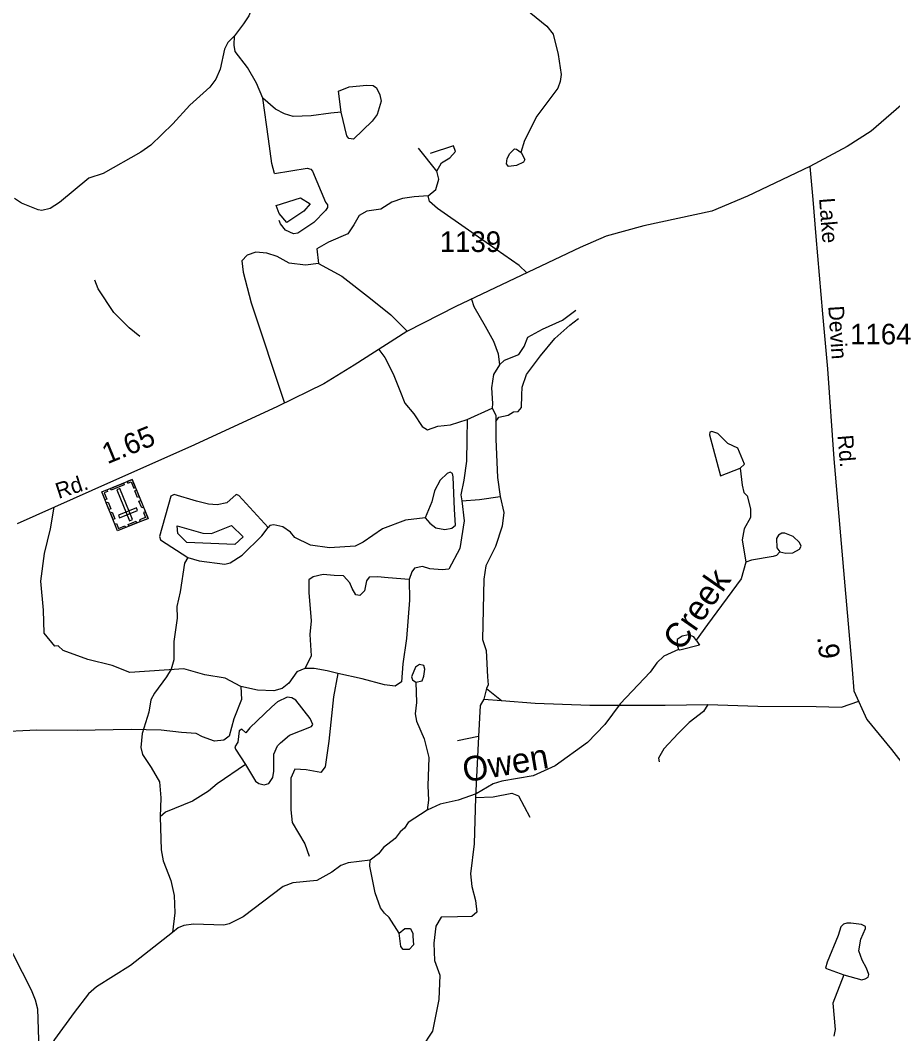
# Model space of a CAD drawing. Extents: x 2056842 to 2160602, y 826753 to 1016856.
# Drawn here: x 2101749 to 2107039, y 928599 to 934743 of the extents above; entities that cross this region are included whole.
import ezdxf

# ---------------------------------------------------------------- set-up
doc = ezdxf.new("R2010")
doc.units = 0
for name, color, linetype in [('Exist Cultural Cemetery CELL', 7, 'Continuous'), ('Exist Hydrographic Creek Single Shore', 7, 'Continuous'), ('Exist Hydrographic Creek Single Shore Label', 7, 'Continuous'), ('Exist Hydrographic Misc Water Feature', 7, 'Continuous'), ('Exist Hydrographic Pond Under 1500 Sq Ft', 7, 'Continuous'), ('Exist Road Non-System Type 51', 7, 'Continuous'), ('Exist Road Secondary Mileage Hundredths English Label', 7, 'Continuous'), ('Exist Road Secondary Type 51 Attributed', 7, 'Continuous'), ('Exist Road Secondary Type 51 Label', 7, 'Continuous'), ('Exist Road Secondary Type 51 Number Label', 7, 'Continuous')]:
    doc.layers.add(name, color=color, linetype=linetype)

msp = doc.modelspace()

# ---------------------------------------------------------------- linework, layer by layer
at = {"layer": 'Exist Cultural Cemetery CELL'}
for points in [[(2102523.5, 931722.9), (2102339.1, 931647.8), (2102243, 931883.6), (2102427.4, 931958.7)], [(2102396.8, 931946.2), (2102401.1, 931935.6), (2102421.5, 931943.9), (2102436.7, 931906.4), (2102447, 931910.6), (2102427.5, 931958.7)], [(2102273.7, 931896.1), (2102278, 931885.5), (2102257.7, 931877.2), (2102272.9, 931839.7), (2102262.6, 931835.5), (2102243, 931883.6)], [(2102378.5, 931926.4), (2102299.9, 931894.4), (2102295.6, 931905), (2102374.2, 931937)], [(2102411.5, 931708.9), (2102428.8, 931716), (2102352.2, 931903.8), (2102334.9, 931896.7)], [(2102453.8, 931894), (2102470.2, 931853.9), (2102459.6, 931849.6), (2102443.3, 931889.7)], [(2102479.2, 931831.7), (2102495.5, 931791.6), (2102485, 931787.3), (2102468.6, 931827.4)], [(2102280.8, 931821), (2102297.2, 931780.9), (2102286.6, 931776.6), (2102270.3, 931816.7)], [(2102460, 931770.6), (2102453, 931787.8), (2102343.9, 931743.4), (2102351, 931726.1)], [(2102507.1, 931763), (2102496.6, 931758.8), (2102508.8, 931728.9), (2102471.2, 931713.6), (2102475.4, 931703.3), (2102523.5, 931722.9)], [(2102305.7, 931759.9), (2102322, 931719.8), (2102311.5, 931715.5), (2102295.1, 931755.6)], [(2102454.9, 931695), (2102406.9, 931675.4), (2102402.6, 931686), (2102450.6, 931705.5)], [(2102322.7, 931687.9), (2102333.2, 931692.2), (2102345.3, 931662.4), (2102382.9, 931677.7), (2102387.1, 931667.4), (2102339, 931647.8)]]:
    msp.add_lwpolyline(points, close=True, dxfattribs=at)
at = {"layer": 'Exist Hydrographic Creek Single Shore'}
for points in [[(2104133.2, 935795.7), (2104097.1, 935795.4), (2104023.3, 935767.1), (2103921.5, 935743), (2103825.3, 935728.5), (2103691.5, 935698.2), (2103599.7, 935651.9), (2103551.9, 935611.8), (2103334.9, 935261), (2103239.6, 935064.8), (2103203.9, 934940.8), (2103134.4, 934768.7), (2103102.6, 934720.5), (2103046.9, 934648.1)], [(2103046.9, 934648.1), (2103007, 934608.3), (2102987.2, 934568), (2102961.7, 934446.1), (2102933.8, 934386), (2102897.7, 934337.9), (2102776.3, 934227.5), (2102674.6, 934115.1), (2102541, 933984.7), (2102479.1, 933942.6), (2102251.6, 933813.8), (2102163.7, 933785.4), (2101986.1, 933637.2), (2101930.2, 933601), (2101880.4, 933588.9), (2101856.2, 933592.7), (2101756, 933634.4), (2101714, 933662.2)], [(2106148.6, 931458.3), (2106120.9, 931356.2), (2105915.7, 931079.6), (2105848.1, 930985.2)], [(2105740.3, 930929), (2105650.2, 930888.6), (2105608.3, 930846.5), (2105568.8, 930790.5), (2105387.3, 930598.1), (2105293.8, 930473.7), (2105187.8, 930365.3), (2104992.6, 930222.7), (2104858.8, 930162.5), (2104668.8, 930129.7), (2104617, 930113.7), (2104513, 930053.2), (2104403.3, 930015.1), (2104295.1, 929990.7), (2104215.3, 929954.3)], [(2104215.3, 929954.3), (2104101.5, 929879.9), (2104077.9, 929846), (2104051.8, 929821.9), (2104022.1, 929781.8), (2103952, 929727.5), (2103920.1, 929689.4), (2103870.4, 929651.4)], [(2103870.4, 929651.4), (2103736.5, 929634.8), (2103692.5, 929618.7), (2103638.5, 929578.5), (2103546.6, 929528.2), (2103401, 929513.8), (2103342.8, 929491.7), (2103099.4, 929306.8), (2103015.5, 929264.6), (2102983.8, 929256.7), (2102799.6, 929263.8), (2102739.7, 929255.9), (2102705.9, 929239.8), (2102671.8, 929211.7)], [(2102671.8, 929211.7), (2102416.4, 929012.9), (2102210.9, 928882.3), (2102163.1, 928840), (2102075.5, 928727.6), (2101955.9, 928563.4), (2101850.6, 928389.1)]]:
    msp.add_lwpolyline(points, dxfattribs=at)
at = {"layer": 'Exist Hydrographic Misc Water Feature'}
for points in [[(2104133.5, 935795.7), (2104161.4, 935775.8), (2104199.4, 935765.9), (2104225.4, 935742), (2104288, 935576.3), (2104312.1, 935532.3), (2104348.2, 935492.4), (2104567, 935299.1), (2104619.3, 935235.3), (2104679.4, 935121.5), (2104736, 934939.7), (2104744.2, 934891.7), (2104812.5, 934811.9), (2104942.7, 934706.3), (2104981, 934658.5), (2105011.2, 934534.6), (2105027.8, 934414.7), (2105021.6, 934370.7), (2105007.9, 934330.6), (2104880.6, 934162.1), (2104806.9, 934014), (2104785, 933941.9)], [(2103220.2, 934271), (2103181.9, 934360.9), (2103125.7, 934456.7), (2103051.5, 934552.4), (2103045.1, 934592.4), (2103047, 934648.4)], [(2103694.5, 934184.5), (2103677.9, 934312.4), (2103743.9, 934338.6), (2103850, 934348.9)], [(2103850, 934348.9), (2103887.9, 934347.1), (2103908, 934333.1), (2103929.9, 934291.2), (2103936.3, 934251.2), (2103912.5, 934171.2), (2103882.8, 934131.1)], [(2103694.5, 934184.5), (2103632.4, 934180.3), (2103512.4, 934163.9), (2103404.4, 934159.6), (2103350.5, 934175.4), (2103296.5, 934203.2), (2103220.2, 934271)], [(2103289.8, 933813.2), (2103273.6, 933875.3), (2103254.9, 934023.1), (2103220.2, 934271)], [(2103882.8, 934131.1), (2103769, 934022.7), (2103741.1, 934026.7), (2103729, 934042.6), (2103694.5, 934184.5)], [(2103289.8, 933813.2), (2103487.4, 933845.9), (2103511.4, 933840), (2103521.5, 933828), (2103600.2, 933640.2), (2103612.3, 933624.3), (2103612.3, 933608.3), (2103600.2, 933590.2)], [(2103600.2, 933590.2), (2103528.4, 933516), (2103432.7, 933451.7), (2103404.8, 933447.6), (2103356.8, 933469.6), (2103326.5, 933509.5), (2103318.5, 933529.4)], [(2102474.7, 932825.6), (2102408.7, 932877.5), (2102316.2, 932971.1), (2102221.9, 933114.9), (2102201.6, 933166.8)], [(2106115, 932028.3), (2106140.8, 932052.2), (2106100.4, 932148.2), (2106038.5, 932177.9), (2105978.2, 932237.8), (2105942.3, 932249.7), (2105930.2, 932245.6), (2105928.2, 932229.6), (2105995, 931981.8), (2106115, 932028.3)], [(2106115, 932028.3), (2106125.2, 931924.3), (2106137.3, 931880.3), (2106157.4, 931860.3), (2106177.7, 931780.5), (2106177.7, 931728.5), (2106137.9, 931660.4), (2106126.2, 931592.3), (2106148.8, 931458.4)], [(2104295.3, 931954.5), (2104261.5, 931890.5), (2104243.7, 931822.4), (2104204.1, 931726.3)], [(2104382.1, 931776.9), (2104373.3, 931974.8), (2104369.2, 931994.7), (2104355.2, 932002.7), (2104337.2, 931994.7), (2104295.3, 931954.5)], [(2102817.9, 931828), (2102681.8, 931867.6), (2102661.7, 931857.4), (2102592.6, 931613.3), (2102598.7, 931593.3), (2102765, 931485.8)], [(2103252.2, 931667.4), (2103073.8, 931860.7), (2103057.8, 931868.7), (2103002.1, 931816.5), (2102942, 931804.3), (2102889.9, 931808.2), (2102817.9, 931828)], [(2104204.1, 931726.3), (2104232.2, 931694.4), (2104268.3, 931666.5), (2104322.2, 931654.8), (2104366.3, 931662.9), (2104388.2, 931680.9), (2104382.1, 931776.9)], [(2104204.1, 931726.3), (2104083.9, 931712), (2103944.3, 931659.5), (2103828.4, 931579.1), (2103778.8, 931555), (2103624.8, 931544.5), (2103508.8, 931560.1), (2103414.4, 931607.9), (2103386.5, 931639.8), (2103340.2, 931671.7), (2103286.3, 931683.5), (2103262.3, 931679.4), (2103252.2, 931667.4)], [(2102765, 931485.8), (2102832.9, 931466.1), (2102988.9, 931444.6), (2103020.9, 931452.6), (2103094.8, 931500.9), (2103212.5, 931617.2), (2103252.2, 931667.4)], [(2106354.5, 931521.1), (2106334.6, 931497), (2106314.5, 931490.9), (2106182.6, 931470.5), (2106148.8, 931458.4)], [(2102765, 931485.8), (2102744.9, 931451.9), (2102717.5, 931277.7), (2102697.8, 931189.7), (2102700, 931117.7), (2102680.5, 930977.6), (2102678.9, 930865.6), (2102662.9, 930809.5), (2102635.2, 930761.4), (2102563.5, 930663.3), (2102539.7, 930623.2), (2102528, 930547.2), (2102488.2, 930419), (2102480.4, 930335), (2102490.7, 930291.1), (2102543, 930213.2), (2102593.2, 930125.4), (2102601.6, 930029.5), (2102597.7, 929913.5)], [(2104147.3, 930730.2), (2104151.6, 930606.2), (2104143.8, 930538.1), (2104152, 930494.3), (2104198.3, 930386.4), (2104226.4, 930272.5), (2104219.1, 930102.5), (2104223.2, 930014.5), (2104215.6, 929954.5)], [(2103326.5, 930361.7), (2103382.2, 930407.8), (2103514.1, 930462.3), (2103522.1, 930474.3), (2103506.1, 930510.3), (2103419.6, 930620), (2103395.6, 930635.9), (2103367.5, 930639.9), (2103307.6, 930611.7), (2103273.8, 930581.5)], [(2103273.8, 930581.5), (2103140.1, 930453.2), (2103116.3, 930423), (2103092.3, 930444.9), (2103076.3, 930434.9), (2103068.5, 930366.8), (2103050.5, 930338.8), (2103054.6, 930324.9), (2103114.8, 930231.1)], [(2103114.8, 930231.1), (2103174.9, 930129.3), (2103195.2, 930115.3), (2103227.2, 930107.4), (2103255.3, 930115.5), (2103280.9, 930151.5), (2103287.1, 930191.5), (2103286.5, 930293.5), (2103308.4, 930343.7), (2103326.5, 930361.7)], [(2103114.8, 930231.1), (2102943.2, 930114.5), (2102889.3, 930068.4), (2102793.5, 930008.1), (2102629.7, 929941.5), (2102597.7, 929913.5)], [(2102597.7, 929913.5), (2102602.4, 929713.4), (2102614.7, 929647.5), (2102661.1, 929527.6), (2102681.2, 929435.8), (2102685.7, 929331.8), (2102671.9, 929211.8)], [(2104046, 929208.1), (2103985.5, 929303.8), (2103957.4, 929329.8), (2103933.4, 929361.7), (2103901.2, 929453.5), (2103868.8, 929615.4), (2103870.5, 929651.4)], [(2101493.7, 929354.1), (2101505.8, 929318.1), (2101596, 929240.4), (2101706.5, 929078.8), (2101815.2, 928865.1), (2101839.2, 928805.2), (2101853.6, 928749.3), (2101859.9, 928561.2), (2101852.3, 928505.3), (2101856.4, 928465.3), (2101850.7, 928389.3)], [(2106845.8, 929172.8), (2106873.5, 929236.9), (2106873.5, 929248.9), (2106849.5, 929260.8), (2106785.5, 929268.6), (2106761.5, 929268.6), (2106741.4, 929262.4), (2106725.4, 929246.4), (2106707.8, 929194.3)], [(2106707.8, 929194.3), (2106642.2, 929032.1), (2106632.3, 928996.2), (2106742.4, 928956.5)], [(2106742.4, 928956.5), (2106852.5, 928924.8), (2106872.4, 928930.9), (2106890.5, 928941), (2106894.2, 928957), (2106880.2, 928996.9), (2106854, 929044.9), (2106834.1, 929100.7), (2106845.8, 929172.8)], [(2106742.1, 928956.2), (2106676.8, 928784), (2106689.2, 928624.3), (2106681.5, 928584.1)]]:
    msp.add_lwpolyline(points, dxfattribs=at)
at = {"layer": 'Exist Hydrographic Pond Under 1500 Sq Ft'}
for points in [[(2104701, 933905.4), (2104717, 933935.5), (2104744.8, 933963.5), (2104756.9, 933961.6), (2104785.1, 933941.7)], [(2104785.1, 933941.7), (2104809.1, 933897.9), (2104801.2, 933881.9), (2104757.1, 933861.5)], [(2104757.1, 933861.5), (2104709.1, 933855.6), (2104697.3, 933871.6), (2104701, 933905.4)], [(2103366, 933516), (2103319.5, 933570.4), (2103301.2, 933620.4), (2103447.6, 933665.3), (2103506.5, 933630.2), (2103468.6, 933585.6), (2103366, 933516)], [(2103050.7, 931565), (2102759.5, 931575.9), (2102703.9, 931630.7), (2102700.8, 931676.9), (2102855.3, 931633.8), (2102908.2, 931631.3), (2103029.3, 931680.3), (2103099.7, 931611.1), (2103050.7, 931565)], [(2106354.4, 931521), (2106390.3, 931513), (2106434.3, 931513.1), (2106474.1, 931537.2), (2106484, 931555.4), (2106474, 931577.3), (2106436, 931613.2), (2106385.9, 931632.9), (2106365.9, 931633), (2106345.9, 931620.9), (2106334, 931600.8), (2106336.1, 931544.7), (2106354.4, 931521)], [(2105762, 931009), (2105732, 930988.9), (2105732, 930957.1), (2105740.3, 930929)], [(2105848.1, 930985.2), (2105868.1, 930955.3), (2105748.1, 930924.9), (2105740.3, 930929)], [(2105848.1, 930985.2), (2105834.1, 931005.2), (2105799.9, 931017), (2105762, 931009)], [(2104144.7, 930820.1), (2104120.8, 930761.8), (2104127, 930744), (2104147.1, 930730.1)], [(2104202.9, 930808.4), (2104196.8, 930832.1), (2104168.7, 930838), (2104144.7, 930820.1)], [(2104147.1, 930730.1), (2104185, 930738.2), (2104196.7, 930766.2), (2104202.9, 930808.4)], [(2104045.6, 929207.8), (2104081.6, 929235.9), (2104115.7, 929236.2), (2104129.6, 929206), (2104129.9, 929190.3)], [(2104070.1, 929109.8), (2104056.1, 929127.8), (2104045.6, 929207.8)], [(2104129.9, 929190.3), (2104134, 929138), (2104107.9, 929110), (2104070.1, 929109.8)]]:
    msp.add_lwpolyline(points, dxfattribs=at)
at = {"layer": 'Exist Road Non-System Type 51'}
for p, q in [((2104274.6, 933828.4), (2104164.2, 933967.7)), ((2104457.8, 932322.5), (2104610.4, 932390.8)), ((2104576.8, 930691.3), (2104559.7, 930627.5)), ((2104576.8, 930691.3), (2104666.6, 930619.4)), ((2104559.7, 930627.5), (2104666.6, 930619.4)), ((2104527.4, 930401.1), (2104400.8, 930375.1)), ((2104527.4, 930401.1), (2104508.5, 930030))]:
    msp.add_line(p, q, dxfattribs=at)
for points in [[(2104274.6, 933828.4), (2104302.5, 933877.8), (2104354.5, 933908.4), (2104386.9, 933947.9), (2104376.1, 933982.1), (2104234.2, 933935.3)], [(2104222.6, 933677.5), (2104269.3, 933717), (2104287.2, 933779.9), (2104274.6, 933828.4)], [(2104222.6, 933677.5), (2104136.4, 933672.1), (2104066.3, 933663.1), (2104001.7, 933639.7), (2103935.2, 933598.4), (2103850.8, 933585.8), (2103804.2, 933558.9), (2103771.8, 933503.2), (2103735.9, 933447.5), (2103617.4, 933397.1), (2103547.4, 933357.6), (2103557.2, 933268.7)], [(2104819.7, 933211.1), (2104774.8, 933256.1), (2104634.7, 933353.1), (2104279.1, 933601.1), (2104229.7, 933643.3), (2104222.6, 933677.5)], [(2103557.2, 933268.7), (2103478.2, 933257.9), (2103379.5, 933270.5), (2103305.8, 933310), (2103244.8, 933329.8), (2103176.5, 933336.9), (2103124.5, 933319), (2103092.1, 933284.8), (2103099.3, 933214.7), (2103149.6, 933029.7), (2103350.2, 932422.3)], [(2103557.2, 933268.7), (2103699.1, 933191.4), (2103873.3, 933056.6), (2103995.4, 932957.8), (2104094.6, 932857.1)], [(2104485, 933051.9), (2104499.1, 933007.2), (2104567.3, 932888.6), (2104617.6, 932796.9), (2104646.4, 932719.7), (2104655.3, 932653.2)], [(2104631.5, 932309.5), (2104651.3, 932336.5), (2104707, 932349), (2104739.3, 932368.8), (2104768, 932370.6), (2104787.8, 932395.8), (2104789.6, 932469.4), (2104791.4, 932518), (2104818.3, 932595.2), (2104902.7, 932708.4), (2104990.7, 932812.7), (2105080.5, 932893.5), (2105134.4, 932934.9)], [(2104655.3, 932653.2), (2104685.4, 932681.5), (2104771.6, 932715.6), (2104803.9, 932765.9), (2104827.3, 932821.7), (2104915.3, 932870.2), (2105037.4, 932924.1), (2105118.2, 932985.2)], [(2103923, 932747.3), (2103959.5, 932699), (2104009.8, 932598.4), (2104051.1, 932497.7), (2104081.6, 932422.3), (2104135.5, 932355.8), (2104185.8, 932280.3), (2104218.1, 932260.5), (2104280.9, 932282.1), (2104358.1, 932289.3), (2104457.8, 932322.5)], [(2104655.3, 932653.2), (2104619, 932595.2), (2104606.4, 932514.4), (2104611.8, 932419.1), (2104610.4, 932390.8)], [(2104610.4, 932390.8), (2104631.5, 932349), (2104631.5, 932309.5)], [(2104457.8, 932322.5), (2104456, 932202.1), (2104454.2, 932069.2), (2104438.1, 931954.2), (2104419.2, 931865.2), (2104426.4, 931829.3)], [(2104631.5, 932309.5), (2104632.4, 932202.6), (2104643.2, 931970.8), (2104658, 931856.2)], [(2104426.4, 931829.3), (2104440.7, 931707.1), (2104413.8, 931539.9), (2104347.4, 931414.2), (2104306.1, 931410.6), (2104232.4, 931417.8), (2104187.5, 931432.1), (2104139.1, 931421.3), (2104122.9, 931399.8), (2104106.7, 931353.1)], [(2104426.4, 931829.3), (2104534.1, 931838.2), (2104658, 931856.2)], [(2104658, 931856.2), (2104681.8, 931759.6), (2104671, 931675.2), (2104629.7, 931553), (2104572.3, 931434.4), (2104559.7, 931353.5), (2104551.6, 930989.6), (2104573.2, 930921.3), (2104582.2, 930761.4), (2104585.8, 930712.9), (2104576.8, 930691.3)], [(2103085.4, 930703), (2102991.1, 930754.2), (2102867.2, 930774), (2102739.7, 930811.7), (2102412.9, 930788.4), (2102305.2, 930831.5), (2102158.8, 930866.5), (2102008, 930922.2), (2101979.2, 930951), (2101957.7, 930947.4), (2101893, 931026.5), (2101889.4, 931166.6), (2101873.3, 931342.7), (2101895.7, 931510.8), (2101931.6, 931659.9), (2101954.3, 931790.7)], [(2104106.7, 931353.1), (2103978.8, 931363.4), (2103914.1, 931368.8), (2103863.9, 931367), (2103847.7, 931343.6), (2103835.1, 931284.3), (2103808.2, 931255.6), (2103783.1, 931259.2), (2103761.5, 931298.7), (2103747.1, 931332.8), (2103709.4, 931374.2), (2103652, 931376), (2103585.5, 931383.2), (2103524.5, 931368.8), (2103497.5, 931350.8), (2103497.5, 931273.5), (2103511.9, 931102.8), (2103504.7, 931018.4), (2103511.9, 930889), (2103490.3, 930842.3), (2103473.3, 930812.6)], [(2104106.7, 931353.1), (2104109, 931227.7), (2104091, 930994.1), (2104068.6, 930840.5), (2104061.4, 930732.7), (2104021.9, 930705.7), (2103957.2, 930714.7), (2103822.6, 930750.6), (2103675.3, 930783)], [(2103675.3, 930783), (2103609.8, 930798.2), (2103530.8, 930812.6), (2103473.3, 930812.6), (2103426.6, 930792.9), (2103376.3, 930724.6), (2103336.8, 930692.2), (2103286.5, 930677.8), (2103187.8, 930681.4), (2103085.4, 930703)], [(2103675.3, 930783), (2103648.4, 930641), (2103619.6, 930373.3), (2103597.2, 930216), (2103572.1, 930181.9), (2103482.3, 930198), (2103414, 930203.4), (2103388.9, 930147.7), (2103388.9, 929955.5), (2103397.9, 929880), (2103475.1, 929750.6), (2103501.1, 929676)], [(2103085.4, 930703), (2103089.9, 930624.8), (2103043.2, 930508), (2103014.5, 930402), (2102982.2, 930378.6), (2102926.5, 930371.5), (2102852.9, 930398.4), (2102815.2, 930418.2), (2102725.4, 930425.4), (2102603.3, 930439.7), (2102421, 930442.4), (2102094.2, 930437), (2101849.9, 930438.8), (2101594, 930427.2), (2101520.4, 930441.5), (2101418.1, 930486.5), (2101312.1, 930547.6)], [(2104559.7, 930627.5), (2104538.2, 930588), (2104527.4, 930401.1)], [(2104666.6, 930619.4), (2104870.4, 930602.4), (2105202.6, 930591.6), (2105659.6, 930590.7), (2105918.2, 930594.3)], [(2105918.2, 930594.3), (2105891.3, 930553), (2105805.1, 930484.7), (2105738.6, 930418.2), (2105650.6, 930326.5), (2105618.3, 930269), (2105623.7, 930247.5)], [(2105918.2, 930594.3), (2106221.7, 930585.3), (2106574.5, 930582.6), (2106729, 930579), (2106832.9, 930614.2)], [(2104508.5, 930030), (2104616.3, 930035.4), (2104729.4, 930057), (2104768.9, 930040.8), (2104839, 929911.4)], [(2104508.5, 930030), (2104500.5, 929750.6), (2104478.9, 929567.3), (2104487.9, 929491.8), (2104509.4, 929407.4), (2104516.6, 929335.5), (2104486.1, 929310.3), (2104399.9, 929306.7), (2104301.1, 929304.9), (2104267.9, 929250.1), (2104257.1, 929147.7), (2104260.7, 929043.5), (2104293, 928953.6), (2104286.8, 928805.4), (2104249.1, 928614.9), (2104181.7, 928513.4)]]:
    msp.add_lwpolyline(points, dxfattribs=at)
at = {"layer": 'Exist Road Secondary Type 51 Attributed'}
for points in [[(2109527.8, 936282.6), (2109421.1, 936186.5), (2109149.9, 936006.8), (2108787.2, 935776.8), (2108527.7, 935587.2), (2108256.6, 935389.6), (2108005.2, 935165), (2107652.3, 934802.9), (2107413.5, 934554.9), (2107091.2, 934227), (2106908, 934070.7), (2106762.6, 933977.2), (2106537.2, 933855.9)], [(2106537.2, 933855.9), (2106159.3, 933677.1), (2105942, 933585.5), (2105530.8, 933495.6), (2105301.8, 933433.7), (2105143.8, 933365.4), (2104390.5, 933006.9), (2104092.5, 932856), (2103772.8, 932651.1), (2103589.7, 932537.9), (2103308.7, 932402.2), (2102805.9, 932168.6), (2102181.9, 931892.8), (2101729.4, 931689.8)], [(2106537.2, 933855.9), (2106554.3, 933655.6), (2106572.3, 933431), (2106612.7, 932962.9), (2106643.2, 932630.4), (2106681.8, 932083.3), (2106749.1, 931313.3), (2106793.1, 930807.4), (2106803.9, 930678.1), (2106882.9, 930503.8), (2107031.9, 930322.3), (2107269.9, 930014.1), (2107366.8, 929859.6), (2107528.5, 929530.7), (2107714.3, 929179.4)]]:
    msp.add_lwpolyline(points, dxfattribs=at)

# ---------------------------------------------------------------- texts
at = {"layer": 'Exist Hydrographic Creek Single Shore Label'}
for s, rotation, p in [('Creek', 55.21, (2105758, 930911.3)), ('Owen', 9.82063, (2104444.2, 930121.9))]:
    msp.add_text(s, height=150, rotation=rotation, dxfattribs=at).set_placement(p)
at = {"layer": 'Exist Road Secondary Mileage Hundredths English Label'}
for s, rotation, p in [('1.65', 22.17086, (2102276.7, 932050.6)), ('.9', 276.60163, (2106580.4, 931003.4))]:
    msp.add_text(s, height=125, rotation=rotation, dxfattribs=at).set_placement(p)
at = {"layer": 'Exist Road Secondary Type 51 Label'}
for s, rotation, p in [('Lake', 274.54942, (2106592.3, 933662.6)), ('Devin', 273.74311, (2106648.2, 933009.2)), ('Rd.', 274.69963, (2106704.3, 932225.6)), ('Rd.', 18.01215, (2101981, 931840.9))]:
    msp.add_text(s, height=95, rotation=rotation, dxfattribs=at).set_placement(p)
at = {"layer": 'Exist Road Secondary Type 51 Number Label'}
for s, p in [('1139', (2104292.7, 933337.9)), ('1164', (2106780.8, 932777.7))]:
    msp.add_text(s, height=125, dxfattribs=at).set_placement(p)

doc.saveas('drawing.dxf')
